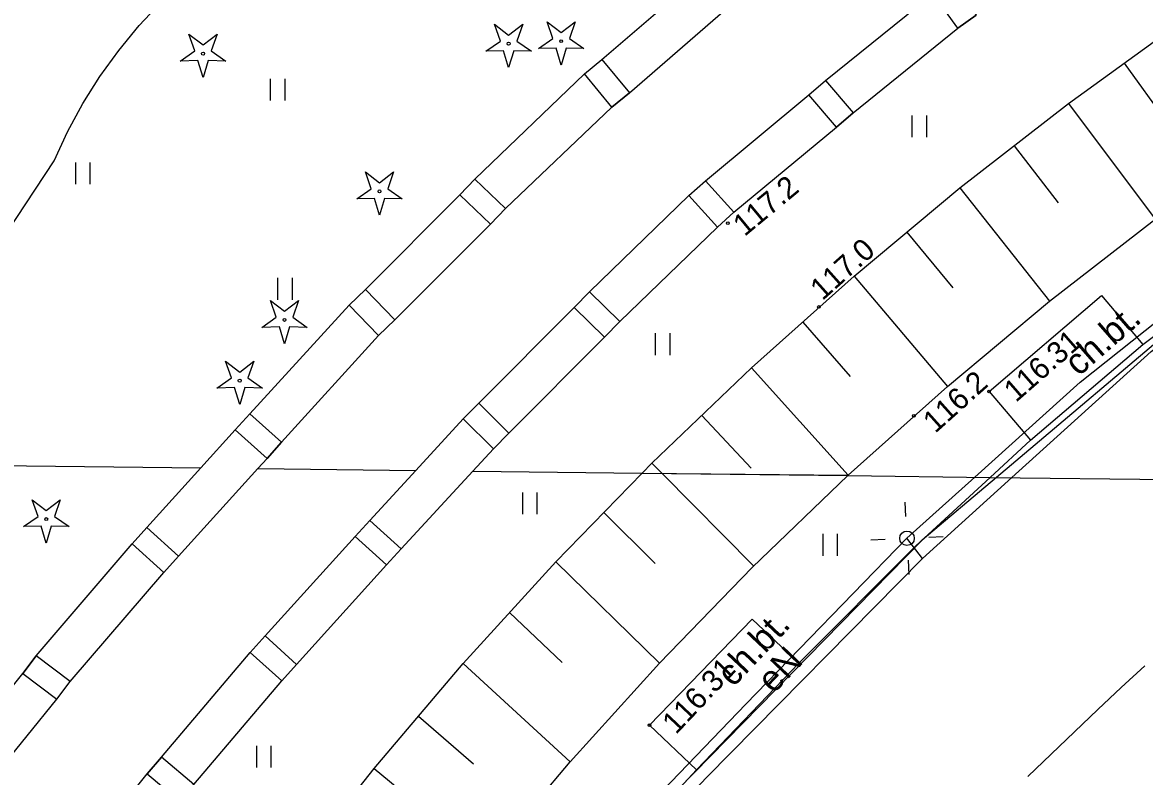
# Model space of a CAD drawing. Extents: x 6434771 to 6436222, y 5663454 to 5664782.
# Drawn here: x 6435415.49 to 6435454.17, y 5664181.7 to 5664207.68 of the extents above; entities that cross this region are included whole.
import ezdxf

# ---------------------------------------------------------------- set-up
doc = ezdxf.new("R2010")
doc.units = 0
for name, color, linetype in [('Warstwa 1', 7, 'Continuous'), ('Warstwa 10', 7, 'Continuous'), ('Warstwa 12', 7, 'Continuous'), ('Warstwa 13', 7, 'Continuous'), ('Warstwa 2', 7, 'Continuous'), ('Warstwa 20', 7, 'Continuous'), ('Warstwa 21', 7, 'Continuous'), ('Warstwa 25', 7, 'Continuous'), ('Warstwa 4', 7, 'Continuous'), ('Warstwa 5', 7, 'Continuous'), ('Warstwa 9', 7, 'Continuous')]:
    doc.layers.add(name, color=color, linetype=linetype)

msp = doc.modelspace()

# ---------------------------------------------------------------- linework, layer by layer
at = {"layer": 'Warstwa 1'}
for points in [[(6435446.878, 5664208.673), (6435447.503, 5664209.122), (6435448.36, 5664207.928), (6435447.736, 5664207.48)], [(6435434.861, 5664205.906), (6435435.464, 5664206.406), (6435436.41, 5664205.262), (6435435.807, 5664204.763)], [(6435442.591, 5664205.183), (6435443.172, 5664205.682), (6435444.127, 5664204.57), (6435443.546, 5664204.071)], [(6435430.563, 5664201.74), (6435431.087, 5664202.287), (6435432.146, 5664201.274), (6435431.622, 5664200.727)], [(6435438.46, 5664201.715), (6435439.029, 5664202.23), (6435440.016, 5664201.141), (6435439.447, 5664200.626)], [(6435426.757, 5664197.946), (6435427.315, 5664198.486), (6435428.327, 5664197.441), (6435427.769, 5664196.9)], [(6435434.511, 5664197.861), (6435435.041, 5664198.401), (6435436.082, 5664197.378), (6435435.551, 5664196.838)], [(6435430.686, 5664194.021), (6435431.217, 5664194.561), (6435432.258, 5664193.537), (6435431.728, 5664192.997)], [(6435422.828, 5664193.645), (6435423.328, 5664194.202), (6435424.423, 5664193.22), (6435423.923, 5664192.663)], [(6435419.277, 5664189.714), (6435419.778, 5664190.28), (6435420.87, 5664189.296), (6435420.364, 5664188.734)], [(6435426.96, 5664189.969), (6435428.035, 5664188.994), (6435428.543, 5664189.549), (6435427.466, 5664190.526)], [(6435423.342, 5664185.981), (6435424.427, 5664184.999), (6435424.937, 5664185.565), (6435423.853, 5664186.546)], [(6435415.504, 5664185.251), (6435416.676, 5664184.365), (6435417.14, 5664184.978), (6435415.966, 5664185.866)], [(6435419.794, 5664181.795), (6435420.912, 5664180.85), (6435421.403, 5664181.431), (6435420.284, 5664182.375)]]:
    msp.add_lwpolyline(points, close=True, dxfattribs=at)
at = {"layer": 'Warstwa 10'}
for p, q in [((6435451.545, 5664204.89), (6435455.389, 5664207.671)), ((6435453.467, 5664206.28), (6435454.927, 5664204.262)), ((6435447.799, 5664201.979), (6435451.545, 5664204.89)), ((6435451.545, 5664204.89), (6435454.534, 5664200.905)), ((6435449.672, 5664203.434), (6435451.193, 5664201.464)), ((6435444.154, 5664198.94), (6435447.799, 5664201.979)), ((6435447.799, 5664201.979), (6435450.896, 5664198.081)), ((6435450.896, 5664198.081), (6435454.521, 5664200.895)), ((6435445.977, 5664200.46), (6435447.556, 5664198.536)), ((6435440.617, 5664195.779), (6435444.154, 5664198.94)), ((6435444.154, 5664198.94), (6435447.372, 5664195.142)), ((6435447.372, 5664195.142), (6435450.896, 5664198.081)), ((6435442.385, 5664197.36), (6435444.024, 5664195.485)), ((6435437.19, 5664192.498), (6435440.617, 5664195.779)), ((6435440.617, 5664195.779), (6435443.953, 5664192.08)), ((6435443.953, 5664192.08), (6435447.372, 5664195.142)), ((6435438.904, 5664194.139), (6435440.614, 5664192.328)), ((6435436.854, 5664192.153), (6435437.19, 5664192.498)), ((6435437.19, 5664192.498), (6435437.54, 5664192.145)), ((6435433.877, 5664189.102), (6435436.854, 5664192.153)), ((6435436.854, 5664192.153), (6435443.94, 5664192.068)), ((6435436.854, 5664192.153), (6435443.94, 5664192.068)), ((6435437.54, 5664192.145), (6435440.699, 5664188.955)), ((6435440.643, 5664188.901), (6435443.94, 5664192.068)), ((6435443.94, 5664192.068), (6435443.953, 5664192.08)), ((6435435.533, 5664190.8), (6435437.302, 5664189.041)), ((6435430.682, 5664185.595), (6435433.877, 5664189.102)), ((6435433.877, 5664189.102), (6435437.446, 5664185.608)), ((6435437.446, 5664185.608), (6435440.643, 5664188.901)), ((6435432.28, 5664187.348), (6435434.093, 5664185.628)), ((6435427.609, 5664181.98), (6435430.682, 5664185.595)), ((6435430.682, 5664185.595), (6435434.366, 5664182.206)), ((6435434.366, 5664182.206), (6435437.446, 5664185.608)), ((6435429.146, 5664183.787), (6435431.037, 5664182.144)), ((6435431.407, 5664178.698), (6435434.366, 5664182.206)), ((6435424.662, 5664178.261), (6435427.609, 5664181.98)), ((6435427.609, 5664181.98), (6435431.49, 5664178.797))]:
    msp.add_line(p, q, dxfattribs=at)
for points in [[(6435431.465, 5664206.695), (6435431.967, 5664207.042), (6435431.765, 5664207.618), (6435432.25, 5664207.248), (6435432.735, 5664207.618), (6435432.533, 5664207.042), (6435433.035, 5664206.695), (6435432.425, 5664206.709), (6435432.25, 5664206.125), (6435432.075, 5664206.709)], [(6435433.276, 5664206.783), (6435433.778, 5664207.13), (6435433.576, 5664207.706), (6435434.061, 5664207.336), (6435434.546, 5664207.706), (6435434.344, 5664207.13), (6435434.846, 5664206.783), (6435434.236, 5664206.797), (6435434.061, 5664206.213), (6435433.886, 5664206.797)], [(6435420.93, 5664206.352), (6435421.432, 5664206.699), (6435421.23, 5664207.275), (6435421.715, 5664206.905), (6435422.2, 5664207.275), (6435421.998, 5664206.699), (6435422.5, 5664206.352), (6435421.89, 5664206.366), (6435421.715, 5664205.782), (6435421.54, 5664206.366)], [(6435427.013, 5664201.608), (6435427.515, 5664201.955), (6435427.313, 5664202.531), (6435427.798, 5664202.161), (6435428.283, 5664202.531), (6435428.081, 5664201.955), (6435428.583, 5664201.608), (6435427.973, 5664201.622), (6435427.798, 5664201.038), (6435427.623, 5664201.622)], [(6435423.74, 5664197.178), (6435424.242, 5664197.525), (6435424.04, 5664198.101), (6435424.525, 5664197.731), (6435425.01, 5664198.101), (6435424.808, 5664197.525), (6435425.31, 5664197.178), (6435424.7, 5664197.192), (6435424.525, 5664196.608), (6435424.35, 5664197.192)], [(6435422.194, 5664195.086), (6435422.696, 5664195.433), (6435422.494, 5664196.009), (6435422.979, 5664195.639), (6435423.464, 5664196.009), (6435423.262, 5664195.433), (6435423.764, 5664195.086), (6435423.154, 5664195.1), (6435422.979, 5664194.516), (6435422.804, 5664195.1)], [(6435415.526, 5664190.317), (6435416.028, 5664190.664), (6435415.826, 5664191.24), (6435416.311, 5664190.87), (6435416.796, 5664191.24), (6435416.594, 5664190.664), (6435417.096, 5664190.317), (6435416.486, 5664190.331), (6435416.311, 5664189.747), (6435416.136, 5664190.331)]]:
    msp.add_lwpolyline(points, close=True, dxfattribs=at)
for centre in [(6435432.25, 5664206.95), (6435434.061, 5664207.038), (6435421.715, 5664206.607), (6435427.798, 5664201.863), (6435424.525, 5664197.433), (6435422.979, 5664195.341), (6435416.311, 5664190.572)]:
    msp.add_circle(centre, 0.05, dxfattribs=at)
at = {"layer": 'Warstwa 12'}
for p, q in [((6435445.98, 5664189.91), (6435448.317, 5664192.015)), ((6435446.51, 5664189.21), (6435445.98, 5664189.91))]:
    msp.add_line(p, q, dxfattribs=at)
for points in [[(6435451.205, 5664221.322), (6435452.867, 5664218.141), (6435456.097, 5664213.162), (6435457.979, 5664211.699), (6435463.113, 5664203.697), (6435462.446, 5664202.265), (6435455.81, 5664197.705), (6435449.062, 5664192.006)], [(6435449.597, 5664192.002), (6435454.4, 5664196.35), (6435465.08, 5664204.32), (6435473.23, 5664209.16)], [(6435449.597, 5664192.002), (6435454.4, 5664196.35), (6435465.08, 5664204.32), (6435473.23, 5664209.16)], [(6435448.317, 5664192.015), (6435451.951, 5664195.291), (6435458.161, 5664200.227)], [(6435449.062, 5664192.006), (6435446.505, 5664189.847), (6435434.719, 5664177.819), (6435430.934, 5664173.304), (6435423.928, 5664164.598), (6435416.614, 5664153.526), (6435409.972, 5664142.626), (6435402.254, 5664128.699), (6435394.698, 5664115.819)], [(6435446.51, 5664189.21), (6435449.596, 5664192.002)], [(6435446.51, 5664189.21), (6435449.596, 5664192.002)], [(6435423.87, 5664165.22), (6435434.4, 5664177.942), (6435440.426, 5664184.2), (6435445.98, 5664189.91)], [(6435446.51, 5664189.21), (6435445.98, 5664189.91)], [(6435424.56, 5664164.68), (6435432.01, 5664174.22), (6435439.08, 5664181.68), (6435446.51, 5664189.21)], [(6435424.56, 5664164.68), (6435432.01, 5664174.22), (6435439.08, 5664181.68), (6435446.51, 5664189.21)]]:
    msp.add_lwpolyline(points, dxfattribs=at)
at = {"layer": 'Warstwa 13'}
for centre in [(6435439.806, 5664200.768), (6435442.941, 5664197.88), (6435446.216, 5664194.13)]:
    msp.add_circle(centre, 0.045, dxfattribs=at)
at = {"layer": 'Warstwa 2'}
msp.add_circle((6435445.98, 5664189.91), 0.25, dxfattribs=at)
at = {"layer": 'Warstwa 20'}
for p, q in [((6435451.545, 5664204.89), (6435455.389, 5664207.671)), ((6435447.799, 5664201.979), (6435451.545, 5664204.89)), ((6435444.154, 5664198.94), (6435447.799, 5664201.979)), ((6435440.617, 5664195.779), (6435444.154, 5664198.94)), ((6435437.19, 5664192.498), (6435440.617, 5664195.779)), ((6435436.854, 5664192.153), (6435437.19, 5664192.498)), ((6435433.877, 5664189.102), (6435436.854, 5664192.153)), ((6435430.682, 5664185.595), (6435433.877, 5664189.102)), ((6435427.609, 5664181.98), (6435430.682, 5664185.595)), ((6435424.662, 5664178.261), (6435427.609, 5664181.98))]:
    msp.add_line(p, q, dxfattribs=at)
at = {"layer": 'Warstwa 21'}
for p, q in [((6435450.896, 5664198.081), (6435454.521, 5664200.895)), ((6435447.372, 5664195.142), (6435450.896, 5664198.081)), ((6435443.953, 5664192.08), (6435447.372, 5664195.142)), ((6435440.643, 5664188.901), (6435443.94, 5664192.068)), ((6435443.94, 5664192.068), (6435443.953, 5664192.08)), ((6435437.446, 5664185.608), (6435440.643, 5664188.901)), ((6435434.366, 5664182.206), (6435437.446, 5664185.608)), ((6435431.407, 5664178.698), (6435434.366, 5664182.206))]:
    msp.add_line(p, q, dxfattribs=at)
at = {"layer": 'Warstwa 25'}
for centre in [(6435448.807, 5664194.969), (6435437.107, 5664183.47)]:
    msp.add_circle(centre, 0.045, dxfattribs=at)
at = {"layer": 'Warstwa 4'}
for points in [[(6435445.943, 5664190.659), (6435445.919, 5664191.158)], [(6435445.231, 5664189.873), (6435444.732, 5664189.849)], [(6435446.729, 5664189.947), (6435447.228, 5664189.971)], [(6435446.017, 5664189.161), (6435446.041, 5664188.662)]]:
    msp.add_lwpolyline(points, dxfattribs=at)
at = {"layer": 'Warstwa 5'}
for p, q in [((6435435.464, 5664206.406), (6435438.962, 5664209.415)), ((6435419.513, 5664207.572), (6435420.271, 5664208.379)), ((6435447.736, 5664207.48), (6435448.36, 5664207.928)), ((6435418.809, 5664206.719), (6435419.513, 5664207.572)), ((6435444.127, 5664204.57), (6435447.736, 5664207.48)), ((6435418.161, 5664205.822), (6435418.809, 5664206.719)), ((6435434.861, 5664205.906), (6435435.464, 5664206.406)), ((6435417.572, 5664204.886), (6435418.161, 5664205.822)), ((6435424.041, 5664204.993), (6435424.041, 5664205.743)), ((6435424.541, 5664204.993), (6435424.541, 5664205.743)), ((6435431.087, 5664202.287), (6435434.861, 5664205.906)), ((6435417.044, 5664203.913), (6435417.572, 5664204.886)), ((6435443.546, 5664204.071), (6435444.127, 5664204.57)), ((6435446.163, 5664203.725), (6435446.163, 5664204.475)), ((6435446.663, 5664203.725), (6435446.663, 5664204.475)), ((6435416.58, 5664202.909), (6435417.044, 5664203.913)), ((6435440.016, 5664201.141), (6435443.546, 5664204.071)), ((6435454.107, 5664196.585), (6435463.615, 5664203.811)), ((6435409.692, 5664192.482), (6435416.58, 5664202.909)), ((6435417.331, 5664202.106), (6435417.331, 5664202.856)), ((6435417.831, 5664202.106), (6435417.831, 5664202.856)), ((6435430.563, 5664201.74), (6435431.087, 5664202.287)), ((6435427.315, 5664198.486), (6435430.563, 5664201.74)), ((6435439.447, 5664200.626), (6435440.016, 5664201.141)), ((6435436.082, 5664197.378), (6435439.447, 5664200.626)), ((6435424.294, 5664198.129), (6435424.294, 5664198.879)), ((6435424.794, 5664198.129), (6435424.794, 5664198.879)), ((6435426.757, 5664197.946), (6435427.315, 5664198.486)), ((6435423.328, 5664194.202), (6435426.757, 5664197.946)), ((6435448.807, 5664194.969), (6435452.687, 5664198.273)), ((6435452.687, 5664198.273), (6435454.107, 5664196.585)), ((6435435.551, 5664196.838), (6435436.082, 5664197.378)), ((6435432.258, 5664193.537), (6435435.551, 5664196.838)), ((6435437.316, 5664196.224), (6435437.316, 5664196.974)), ((6435437.816, 5664196.224), (6435437.816, 5664196.974)), ((6435448.807, 5664194.969), (6435450.237, 5664193.292)), ((6435422.828, 5664193.645), (6435423.328, 5664194.202)), ((6435421.643, 5664192.337), (6435422.828, 5664193.645)), ((6435431.728, 5664192.997), (6435432.258, 5664193.537)), ((6435448.843, 5664192.009), (6435450.237, 5664193.292)), ((6435431.018, 5664192.224), (6435431.728, 5664192.997)), ((6435409.692, 5664192.482), (6435421.643, 5664192.337)), ((6435409.692, 5664192.482), (6435421.643, 5664192.337)), ((6435419.778, 5664190.28), (6435421.643, 5664192.337)), ((6435428.543, 5664189.549), (6435431.018, 5664192.224)), ((6435431.018, 5664192.224), (6435436.854, 5664192.153)), ((6435431.018, 5664192.224), (6435436.854, 5664192.153)), ((6435436.854, 5664192.153), (6435443.94, 5664192.068)), ((6435436.854, 5664192.153), (6435443.953, 5664192.08)), ((6435443.94, 5664192.068), (6435443.953, 5664192.08)), ((6435443.94, 5664192.068), (6435448.843, 5664192.009)), ((6435443.94, 5664192.068), (6435448.843, 5664192.009)), ((6435446.282, 5664189.649), (6435448.843, 5664192.009)), ((6435432.736, 5664190.74), (6435432.736, 5664191.49)), ((6435433.236, 5664190.74), (6435433.236, 5664191.49)), ((6435419.277, 5664189.714), (6435419.778, 5664190.28)), ((6435443.088, 5664189.309), (6435443.088, 5664190.059)), ((6435443.588, 5664189.309), (6435443.588, 5664190.059)), ((6435415.966, 5664185.866), (6435419.277, 5664189.714)), ((6435428.035, 5664188.994), (6435428.543, 5664189.549)), ((6435442.253, 5664185.608), (6435446.282, 5664189.649)), ((6435424.937, 5664185.565), (6435428.035, 5664188.994)), ((6435437.107, 5664183.47), (6435440.641, 5664187.127)), ((6435440.641, 5664187.127), (6435442.253, 5664185.608)), ((6435415.504, 5664185.251), (6435415.966, 5664185.866)), ((6435424.427, 5664184.999), (6435424.937, 5664185.565)), ((6435412.618, 5664181.676), (6435415.504, 5664185.251)), ((6435453.367, 5664184.766), (6435454.183, 5664185.521)), ((6435421.403, 5664181.431), (6435424.427, 5664184.999)), ((6435452.555, 5664184.007), (6435453.367, 5664184.766)), ((6435451.748, 5664183.243), (6435452.555, 5664184.007)), ((6435437.107, 5664183.47), (6435438.719, 5664181.93)), ((6435450.945, 5664182.475), (6435451.748, 5664183.243)), ((6435423.567, 5664182.014), (6435423.567, 5664182.764)), ((6435424.067, 5664182.014), (6435424.067, 5664182.764)), ((6435450.147, 5664181.702), (6435450.945, 5664182.475)), ((6435430.754, 5664173.346), (6435438.719, 5664181.93))]:
    msp.add_line(p, q, dxfattribs=at)
at = {"layer": 'Warstwa 9'}
for p, q in [((6435419.513, 5664207.572), (6435420.271, 5664208.379)), ((6435443.172, 5664205.682), (6435446.878, 5664208.673)), ((6435436.41, 5664205.262), (6435439.9, 5664208.28)), ((6435418.809, 5664206.719), (6435419.513, 5664207.572)), ((6435418.161, 5664205.822), (6435418.809, 5664206.719)), ((6435417.572, 5664204.886), (6435418.161, 5664205.822)), ((6435442.591, 5664205.183), (6435443.172, 5664205.682)), ((6435435.807, 5664204.763), (6435436.41, 5664205.262)), ((6435417.044, 5664203.913), (6435417.572, 5664204.886)), ((6435439.029, 5664202.23), (6435442.591, 5664205.183)), ((6435432.146, 5664201.274), (6435435.807, 5664204.763)), ((6435416.58, 5664202.909), (6435417.044, 5664203.913)), ((6435454.107, 5664196.585), (6435463.615, 5664203.811)), ((6435409.692, 5664192.482), (6435416.58, 5664202.909)), ((6435438.46, 5664201.715), (6435439.029, 5664202.23)), ((6435435.041, 5664198.401), (6435438.46, 5664201.715)), ((6435431.622, 5664200.727), (6435432.146, 5664201.274)), ((6435428.327, 5664197.441), (6435431.622, 5664200.727)), ((6435434.511, 5664197.861), (6435435.041, 5664198.401)), ((6435448.807, 5664194.969), (6435452.687, 5664198.273)), ((6435452.687, 5664198.273), (6435454.107, 5664196.585)), ((6435431.217, 5664194.561), (6435434.511, 5664197.861)), ((6435427.769, 5664196.9), (6435428.327, 5664197.441)), ((6435424.423, 5664193.22), (6435427.769, 5664196.9)), ((6435450.237, 5664193.292), (6435454.107, 5664196.585)), ((6435450.237, 5664193.292), (6435454.107, 5664196.585)), ((6435448.807, 5664194.969), (6435450.237, 5664193.292)), ((6435430.686, 5664194.021), (6435431.217, 5664194.561)), ((6435429.052, 5664192.248), (6435430.686, 5664194.021)), ((6435448.843, 5664192.009), (6435450.237, 5664193.292)), ((6435423.923, 5664192.663), (6435424.423, 5664193.22)), ((6435423.602, 5664192.314), (6435423.923, 5664192.663)), ((6435420.87, 5664189.296), (6435423.602, 5664192.314)), ((6435423.602, 5664192.314), (6435429.052, 5664192.248)), ((6435423.602, 5664192.314), (6435429.052, 5664192.248)), ((6435427.466, 5664190.526), (6435429.052, 5664192.248)), ((6435446.282, 5664189.649), (6435448.843, 5664192.009)), ((6435448.843, 5664192.009), (6435461.722, 5664191.854)), ((6435448.843, 5664192.009), (6435461.721, 5664191.853)), ((6435426.96, 5664189.969), (6435427.466, 5664190.526)), ((6435423.853, 5664186.546), (6435426.96, 5664189.969)), ((6435442.253, 5664185.608), (6435446.282, 5664189.649)), ((6435420.364, 5664188.734), (6435420.87, 5664189.296)), ((6435417.14, 5664184.978), (6435420.364, 5664188.734)), ((6435437.107, 5664183.47), (6435440.641, 5664187.127)), ((6435440.641, 5664187.127), (6435442.253, 5664185.608)), ((6435423.342, 5664185.981), (6435423.853, 5664186.546)), ((6435420.284, 5664182.375), (6435423.342, 5664185.981)), ((6435438.719, 5664181.93), (6435442.253, 5664185.608)), ((6435438.719, 5664181.93), (6435442.253, 5664185.608)), ((6435453.367, 5664184.766), (6435454.183, 5664185.521)), ((6435416.676, 5664184.365), (6435417.14, 5664184.978)), ((6435452.555, 5664184.007), (6435453.367, 5664184.766)), ((6435413.743, 5664180.76), (6435416.676, 5664184.365)), ((6435451.748, 5664183.243), (6435452.555, 5664184.007)), ((6435437.107, 5664183.47), (6435438.719, 5664181.93)), ((6435450.945, 5664182.475), (6435451.748, 5664183.243)), ((6435450.147, 5664181.702), (6435450.945, 5664182.475)), ((6435419.794, 5664181.795), (6435420.284, 5664182.375)), ((6435416.875, 5664178.191), (6435419.794, 5664181.795)), ((6435430.754, 5664173.346), (6435438.719, 5664181.93))]:
    msp.add_line(p, q, dxfattribs=at)

# ---------------------------------------------------------------- texts
at = {"layer": 'Warstwa 13'}
for s, height, rotation, p in [('117.2', 0.75, 39.6315, (6435440.38, 5664200.287)), ('117.0', 0.75, 41.7858, (6435443.063, 5664198.077)), ('116.2', 0.75, 41.8488, (6435446.952, 5664193.507)), ('eN', 0.9, 46.4726, (6435441.381, 5664184.527))]:
    msp.add_text(s, height=height, rotation=rotation, dxfattribs=at).set_placement(p)
at = {"layer": 'Warstwa 25'}
for rotation, p in [(41.104, (6435449.731, 5664194.571)), (46.6731, (6435438.017, 5664183.128))]:
    msp.add_text('116.31', height=0.75, rotation=rotation, dxfattribs=at).set_placement(p)
at = {"layer": 'Warstwa 9'}
for rotation, p in [(41.104, (6435451.895, 5664195.463)), (46.6731, (6435439.99, 5664184.752))]:
    msp.add_text('ch.bt.', height=0.9, rotation=rotation, dxfattribs=at).set_placement(p)

doc.saveas('drawing.dxf')
